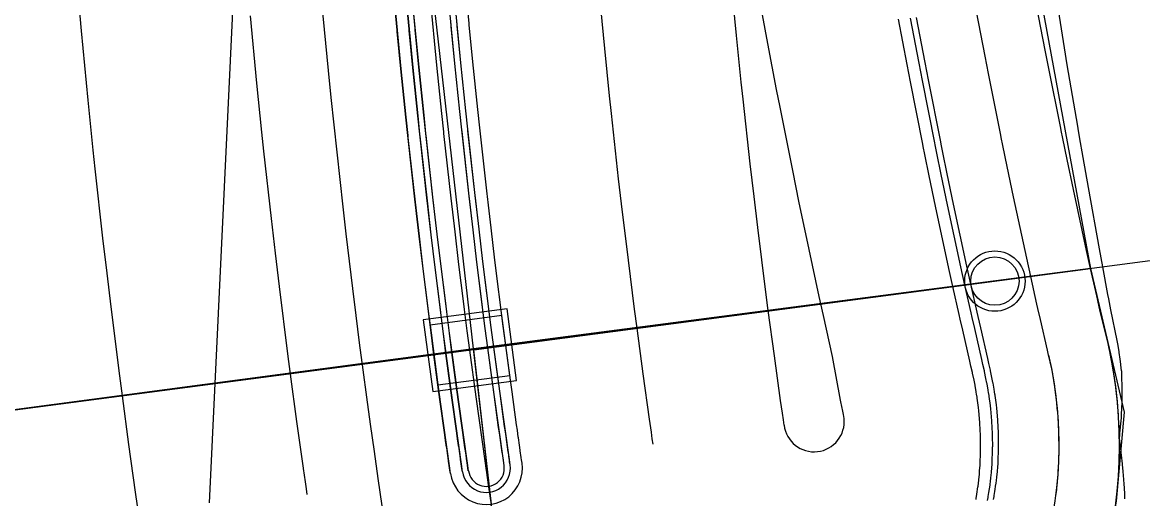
# Model space of a CAD drawing. Extents: x -70 to 701944, y -4 to 666871.
# Drawn here: x 668232.5 to 668325.3, y 654104.3 to 654143.7 of the extents above; entities that cross this region are included whole.
import ezdxf

# ---------------------------------------------------------------- set-up
doc = ezdxf.new("R2010")
doc.units = 0
for name, color, linetype in [('R_Detour', 7, 'Continuous'), ('R_Horz Alg', 7, 'Continuous'), ('R_No Plot', 7, 'Continuous'), ('R_Proposed Const Limits', 7, 'Continuous'), ('R_Proposed Road', 7, 'Continuous'), ('R_Striping', 7, 'Continuous'), ('R_Water', 7, 'Continuous'), ('T_Indications', 7, 'Continuous')]:
    doc.layers.add(name, color=color, linetype=linetype)

msp = doc.modelspace()

# ---------------------------------------------------------------- linework, layer by layer
at = {"layer": 'R_Detour'}
msp.add_line((668403.034, 654134.145), (668193.471, 654106.543), dxfattribs=at)
at = {"layer": 'R_Horz Alg'}
msp.add_line((668247.96, 654103.914), (668254.91, 654251.158), dxfattribs=at)
msp.add_arc((669018.004, 654215.143), 763.944, 177.297916, 199.140654, dxfattribs=at)
at = {"layer": 'R_No Plot'}
for points in [[(668199.63, 654225.81), (668199.692, 654200.549), (668200.375, 654178.751), (668200.988, 654166.914), (668202.75, 654143.014), (668206.568, 654108.268), (668269.833, 654116.682), (668266.57, 654145.275), (668264.349, 654171.231), (668262.402, 654224.991)], [(668262.402, 654224.991), (668306.094, 654224.422), (668307.712, 654205.804), (668311.713, 654173.451), (668320.947, 654123.333), (668269.833, 654116.682), (668266.57, 654145.275), (668264.398, 654170.658)], [(668269.842, 654116.602), (668320.947, 654123.333), (668323.721, 654111.439), (668323.057, 654104.052), (668322.42, 654100.335), (668269.639, 654091.544), (668271.317, 654103.811)], [(668273.386, 654114.043), (668272.603, 654119.992), (668265.663, 654119.078), (668266.446, 654113.129)], [(668206.568, 654108.268), (668210.49, 654081.775), (668213.667, 654063.841), (668267.228, 654073.917), (668271.317, 654103.811), (668269.833, 654116.682)]]:
    msp.add_lwpolyline(points, close=True, dxfattribs=at)
msp.add_circle((668313.015, 654122.289), 2.5, dxfattribs=at)
at = {"layer": 'R_Proposed Const Limits'}
for points in [[(668323.543, 654114.41), (668323.531, 654114.663), (668323.522, 654114.825), (668323.522, 654114.828), (668323.519, 654114.852), (668323.46, 654115.366), (668323.455, 654115.413), (668323.401, 654115.818), (668323.317, 654116.382), (668323.316, 654116.389), (668323.316, 654116.392), (668323.309, 654116.432), (668323.219, 654116.964), (668323.144, 654117.379), (668322.622, 654119.897), (668322.45, 654120.816), (668322.381, 654121.183), (668321.959, 654123.467), (668321.684, 654124.965), (668320.773, 654130.039), (668320.331, 654132.528), (668320.028, 654134.256), (668319.91, 654134.932), (668319.878, 654135.12), (668319.017, 654140.209), (668318.789, 654141.612), (668318.197, 654145.306)], [(668323.352, 654109.17), (668323.365, 654109.601), (668323.372, 654109.666), (668323.403, 654109.954), (668323.422, 654110.142), (668323.429, 654110.21), (668323.492, 654110.971), (668323.503, 654111.137), (668323.507, 654111.192), (668323.511, 654111.256), (668323.556, 654112.242), (668323.557, 654112.272), (668323.558, 654112.302), (668323.558, 654112.318), (668323.57, 654113.289), (668323.569, 654113.345), (668323.568, 654113.493), (668323.567, 654113.566), (668323.547, 654114.332), (668323.544, 654114.384)], [(668323.793, 654104.259), (668323.792, 654104.287), (668323.785, 654104.452), (668323.776, 654104.65), (668323.751, 654105.136), (668323.75, 654105.143), (668323.746, 654105.221), (668323.735, 654105.403), (668323.701, 654105.894), (668323.685, 654106.113), (668323.678, 654106.194), (668323.651, 654106.526), (668323.598, 654107.097), (668323.598, 654107.101), (668323.594, 654107.143), (668323.59, 654107.178), (668323.57, 654107.376), (668323.54, 654107.656), (668323.49, 654108.097), (668323.481, 654108.171), (668323.454, 654108.396), (668323.403, 654108.791), (668323.361, 654109.101), (668323.352, 654109.17)]]:
    msp.add_lwpolyline(points, dxfattribs=at)
at = {"layer": 'R_Proposed Road'}
for points in [[(668272.364, 654106.987), (668272.325, 654107.254), (668272.3, 654107.426), (668272.299, 654107.43), (668272.296, 654107.455), (668272.217, 654108.004), (668272.209, 654108.055), (668272.147, 654108.489), (668272.061, 654109.096), (668272.06, 654109.103), (668272.059, 654109.105), (668272.053, 654109.149), (668271.972, 654109.723), (668271.909, 654110.171), (668271.53, 654112.899), (668271.395, 654113.892), (668271.341, 654114.289), (668271.012, 654116.756), (668270.8, 654118.375), (668270.111, 654123.855), (668269.788, 654126.543), (668269.569, 654128.408), (668269.485, 654129.138), (668269.462, 654129.341), (668268.853, 654134.831), (668268.692, 654136.344), (668268.284, 654140.325), (668267.984, 654143.395), (668267.974, 654143.505), (668267.756, 654145.824)], [(668272.366, 654106.987), (668272.302, 654107.428), (668271.532, 654112.901), (668271.014, 654116.758), (668270.803, 654118.375), (668270.577, 654120.138), (668270.49, 654120.827), (668270.114, 654123.856), (668269.791, 654126.543), (668269.465, 654129.34), (668268.872, 654134.681), (668268.856, 654134.83), (668268.695, 654136.343), (668268.287, 654140.325), (668267.758, 654145.826)], [(668272.859, 654107.058), (668272.795, 654107.498), (668272.026, 654112.969), (668271.508, 654116.824), (668271.297, 654118.439), (668271.071, 654120.201), (668270.984, 654120.889), (668270.608, 654123.917), (668270.285, 654126.602), (668269.959, 654129.396), (668269.367, 654134.735), (668269.351, 654134.883), (668269.19, 654136.395), (668268.782, 654140.374), (668268.254, 654145.873)], [(668272.858, 654107.059), (668272.82, 654107.326), (668272.795, 654107.498), (668272.794, 654107.501), (668272.791, 654107.526), (668272.712, 654108.076), (668272.704, 654108.126), (668272.642, 654108.56), (668272.556, 654109.166), (668272.555, 654109.173), (668272.554, 654109.176), (668272.548, 654109.219), (668272.467, 654109.792), (668272.404, 654110.241), (668272.025, 654112.967), (668271.89, 654113.96), (668271.836, 654114.356), (668271.507, 654116.822), (668271.296, 654118.439), (668270.607, 654123.916), (668270.284, 654126.601), (668270.066, 654128.466), (668269.982, 654129.195), (668269.959, 654129.398), (668269.35, 654134.884), (668269.189, 654136.396), (668268.782, 654140.375), (668268.482, 654143.443), (668268.471, 654143.553), (668268.254, 654145.87)], [(668273.848, 654107.202), (668273.809, 654107.469), (668273.785, 654107.641), (668273.784, 654107.644), (668273.78, 654107.669), (668273.701, 654108.218), (668273.694, 654108.268), (668273.632, 654108.702), (668273.546, 654109.307), (668273.545, 654109.314), (668273.544, 654109.317), (668273.538, 654109.36), (668273.457, 654109.932), (668273.394, 654110.38), (668273.016, 654113.103), (668272.881, 654114.094), (668272.827, 654114.49), (668272.499, 654116.952), (668272.288, 654118.567), (668271.6, 654124.037), (668271.277, 654126.719), (668271.059, 654128.581), (668270.975, 654129.309), (668270.952, 654129.512), (668270.344, 654134.991), (668270.184, 654136.501), (668269.777, 654140.474), (668269.477, 654143.538), (668269.467, 654143.648), (668269.25, 654145.962)], [(668267.91, 654106.341), (668267.871, 654106.61), (668267.846, 654106.783), (668267.846, 654106.786), (668267.842, 654106.812), (668267.762, 654107.365), (668267.755, 654107.415), (668267.692, 654107.852), (668267.606, 654108.462), (668267.604, 654108.47), (668267.604, 654108.472), (668267.598, 654108.516), (668267.516, 654109.093), (668267.453, 654109.544), (668267.071, 654112.289), (668266.935, 654113.288), (668266.881, 654113.687), (668266.55, 654116.169), (668266.338, 654117.797), (668265.644, 654123.31), (668265.319, 654126.013), (668265.099, 654127.89), (668265.015, 654128.624), (668264.991, 654128.828), (668264.379, 654134.351), (668264.217, 654135.873), (668263.807, 654139.878), (668263.505, 654142.967), (668263.494, 654143.077), (668263.275, 654145.41)], [(668267.931, 654106.341), (668267.866, 654106.791), (668267.093, 654112.287), (668266.572, 654116.166), (668266.359, 654117.797), (668266.132, 654119.568), (668266.043, 654120.267), (668265.665, 654123.31), (668265.34, 654126.014), (668265.012, 654128.831), (668264.417, 654134.192), (668264.4, 654134.353), (668264.238, 654135.876), (668263.828, 654139.88), (668263.297, 654145.405)], [(668268.9, 654106.485), (668268.861, 654106.753), (668268.836, 654106.926), (668268.835, 654106.929), (668268.832, 654106.955), (668268.752, 654107.507), (668268.745, 654107.557), (668268.682, 654107.994), (668268.596, 654108.603), (668268.595, 654108.61), (668268.594, 654108.613), (668268.588, 654108.657), (668268.506, 654109.233), (668268.443, 654109.683), (668268.062, 654112.425), (668267.926, 654113.422), (668267.872, 654113.82), (668267.542, 654116.299), (668267.329, 654117.925), (668266.637, 654123.431), (668266.312, 654126.131), (668266.093, 654128.005), (668266.008, 654128.738), (668265.985, 654128.942), (668265.373, 654134.458), (668265.211, 654135.978), (668264.802, 654139.978), (668264.5, 654143.062), (668264.49, 654143.172), (668264.271, 654145.502)], [(668268.917, 654106.485), (668268.852, 654106.932), (668268.079, 654112.423), (668267.559, 654116.298), (668267.346, 654117.925), (668267.119, 654119.695), (668267.031, 654120.391), (668266.654, 654123.431), (668266.329, 654126.131), (668266.001, 654128.944), (668265.407, 654134.301), (668265.39, 654134.459), (668265.228, 654135.98), (668264.819, 654139.979), (668264.288, 654145.499)], [(668269.395, 654106.556), (668269.356, 654106.825), (668269.331, 654106.997), (668269.33, 654107.001), (668269.327, 654107.026), (668269.247, 654107.578), (668269.24, 654107.628), (668269.177, 654108.065), (668269.091, 654108.673), (668269.09, 654108.681), (668269.089, 654108.683), (668269.083, 654108.727), (668269.001, 654109.303), (668268.938, 654109.753), (668268.558, 654112.492), (668268.422, 654113.489), (668268.368, 654113.887), (668268.037, 654116.365), (668267.825, 654117.989), (668267.133, 654123.492), (668266.809, 654126.19), (668266.589, 654128.063), (668266.505, 654128.795), (668266.481, 654128.999), (668265.87, 654134.511), (668265.709, 654136.03), (668265.299, 654140.027), (668264.998, 654143.11), (668264.987, 654143.22), (668264.769, 654145.548)], [(668269.41, 654106.556), (668269.345, 654107.003), (668268.573, 654112.492), (668268.053, 654116.364), (668267.84, 654117.99), (668267.613, 654119.758), (668267.525, 654120.453), (668267.148, 654123.492), (668266.824, 654126.19), (668266.496, 654129.001), (668265.902, 654134.355), (668265.885, 654134.512), (668265.724, 654136.032), (668265.314, 654140.028), (668264.784, 654145.545)], [(668322.921, 654114.32), (668322.884, 654114.569), (668322.858, 654114.729), (668322.858, 654114.733), (668322.854, 654114.756), (668322.769, 654115.267), (668322.761, 654115.313), (668322.688, 654115.716), (668322.58, 654116.278), (668322.578, 654116.284), (668322.578, 654116.287), (668322.57, 654116.327), (668322.459, 654116.857), (668322.366, 654117.27), (668321.746, 654119.777), (668321.539, 654120.693), (668321.456, 654121.058), (668320.947, 654123.333), (668320.617, 654124.826), (668319.524, 654129.887), (668319.002, 654132.37), (668318.645, 654134.096), (668318.506, 654134.77), (668318.468, 654134.958), (668317.448, 654140.04), (668317.174, 654141.442), (668316.466, 654145.133)], [(668311.54, 654112.67), (668311.501, 654112.922), (668311.475, 654113.085), (668311.474, 654113.088), (668311.47, 654113.112), (668311.379, 654113.63), (668311.37, 654113.678), (668311.29, 654114.087), (668311.167, 654114.655), (668311.166, 654114.662), (668311.165, 654114.664), (668311.156, 654114.705), (668311.032, 654115.242), (668310.935, 654115.662), (668310.353, 654118.217), (668310.143, 654119.147), (668310.059, 654119.519), (668309.545, 654121.832), (668309.212, 654123.349), (668308.109, 654128.493), (668307.581, 654131.018), (668307.221, 654132.772), (668307.081, 654133.457), (668307.043, 654133.648), (668306.014, 654138.815), (668305.737, 654140.24), (668305.023, 654143.991)], [(668312.53, 654112.813), (668312.491, 654113.066), (668312.465, 654113.228), (668312.464, 654113.231), (668312.46, 654113.255), (668312.369, 654113.773), (668312.36, 654113.82), (668312.28, 654114.228), (668312.157, 654114.796), (668312.156, 654114.803), (668312.155, 654114.805), (668312.146, 654114.846), (668312.022, 654115.382), (668311.925, 654115.801), (668311.343, 654118.353), (668311.134, 654119.282), (668311.05, 654119.653), (668310.537, 654121.962), (668310.204, 654123.478), (668309.101, 654128.614), (668308.575, 654131.136), (668308.214, 654132.887), (668308.075, 654133.572), (668308.036, 654133.762), (668307.008, 654138.921), (668306.732, 654140.344), (668306.018, 654144.091)], [(668313.025, 654112.885), (668312.986, 654113.137), (668312.96, 654113.299), (668312.959, 654113.303), (668312.955, 654113.327), (668312.864, 654113.844), (668312.855, 654113.891), (668312.775, 654114.299), (668312.652, 654114.866), (668312.651, 654114.873), (668312.65, 654114.875), (668312.641, 654114.916), (668312.517, 654115.452), (668312.421, 654115.871), (668311.839, 654118.42), (668311.629, 654119.349), (668311.546, 654119.719), (668311.032, 654122.027), (668310.699, 654123.542), (668309.597, 654128.675), (668309.071, 654131.194), (668308.711, 654132.944), (668308.571, 654133.629), (668308.533, 654133.819), (668307.505, 654138.974), (668307.229, 654140.397), (668306.516, 654144.14)], [(668317.973, 654113.603), (668317.934, 654113.853), (668317.908, 654114.014), (668317.908, 654114.017), (668317.904, 654114.041), (668317.813, 654114.555), (668317.804, 654114.601), (668317.725, 654115.007), (668317.603, 654115.57), (668317.601, 654115.577), (668317.601, 654115.579), (668317.591, 654115.619), (668317.468, 654116.151), (668317.372, 654116.567), (668316.792, 654119.099), (668316.584, 654120.021), (668316.501, 654120.389), (668315.989, 654122.68), (668315.658, 654124.184), (668314.561, 654129.281), (668314.036, 654131.782), (668313.678, 654133.52), (668313.539, 654134.199), (668313.5, 654134.389), (668312.477, 654139.507), (668312.202, 654140.92), (668311.491, 654144.637)], [(668323.071, 654104.172), (668323.091, 654104.341), (668323.113, 654104.544), (668323.164, 654105.043), (668323.165, 654105.051), (668323.172, 654105.13), (668323.189, 654105.317), (668323.23, 654105.819), (668323.246, 654106.044), (668323.251, 654106.127), (668323.272, 654106.467), (668323.302, 654107.05), (668323.302, 654107.055), (668323.304, 654107.098), (668323.305, 654107.134), (668323.313, 654107.336), (668323.322, 654107.622), (668323.331, 654108.073), (668323.333, 654108.148), (668323.335, 654108.378), (668323.336, 654108.78), (668323.334, 654109.097), (668323.333, 654109.168), (668323.325, 654109.595), (668323.324, 654109.659), (668323.316, 654109.94), (668323.309, 654110.124), (668323.307, 654110.191), (668323.27, 654110.938), (668323.26, 654111.101), (668323.257, 654111.155), (668323.253, 654111.217), (668323.177, 654112.186), (668323.174, 654112.215), (668323.171, 654112.244), (668323.17, 654112.26), (668323.068, 654113.216), (668323.062, 654113.27), (668323.044, 654113.417), (668323.035, 654113.488), (668322.933, 654114.243), (668322.925, 654114.294), (668322.921, 654114.32)], [(668318.04, 654104.239), (668318.051, 654104.319), (668318.075, 654104.508), (668318.135, 654105.018), (668318.159, 654105.246), (668318.168, 654105.33), (668318.201, 654105.673), (668318.249, 654106.264), (668318.249, 654106.269), (668318.252, 654106.312), (668318.255, 654106.349), (668318.269, 654106.553), (668318.286, 654106.842), (668318.308, 654107.299), (668318.311, 654107.375), (668318.319, 654107.607), (668318.33, 654108.014), (668318.334, 654108.333), (668318.335, 654108.405), (668318.336, 654108.837), (668318.336, 654108.901), (668318.332, 654109.186), (668318.329, 654109.372), (668318.328, 654109.439), (668318.302, 654110.193), (668318.294, 654110.357), (668318.292, 654110.411), (668318.288, 654110.475), (668318.222, 654111.451), (668318.219, 654111.481), (668318.217, 654111.511), (668318.215, 654111.526), (668318.119, 654112.49), (668318.113, 654112.545), (668318.095, 654112.692), (668318.087, 654112.764), (668317.984, 654113.525), (668317.977, 654113.576)], [(668311.46, 654104.194), (668311.475, 654104.28), (668311.53, 654104.63), (668311.615, 654105.232), (668311.615, 654105.237), (668311.621, 654105.281), (668311.626, 654105.318), (668311.651, 654105.526), (668311.684, 654105.821), (668311.73, 654106.285), (668311.736, 654106.362), (668311.756, 654106.598), (668311.784, 654107.012), (668311.803, 654107.336), (668311.806, 654107.409), (668311.823, 654107.848), (668311.825, 654107.913), (668311.832, 654108.201), (668311.835, 654108.39), (668311.835, 654108.458), (668311.831, 654109.222), (668311.827, 654109.389), (668311.826, 654109.444), (668311.824, 654109.508), (668311.775, 654110.496), (668311.773, 654110.526), (668311.771, 654110.556), (668311.77, 654110.572), (668311.684, 654111.546), (668311.678, 654111.602), (668311.661, 654111.751), (668311.653, 654111.823), (668311.552, 654112.591), (668311.544, 654112.643), (668311.54, 654112.67)], [(668312.418, 654104.118), (668312.458, 654104.35), (668312.473, 654104.436), (668312.528, 654104.786), (668312.613, 654105.387), (668312.613, 654105.392), (668312.619, 654105.436), (668312.624, 654105.473), (668312.649, 654105.681), (668312.682, 654105.975), (668312.728, 654106.439), (668312.735, 654106.516), (668312.754, 654106.752), (668312.783, 654107.164), (668312.801, 654107.489), (668312.805, 654107.562), (668312.822, 654107.999), (668312.824, 654108.064), (668312.831, 654108.352), (668312.833, 654108.541), (668312.834, 654108.609), (668312.83, 654109.372), (668312.826, 654109.538), (668312.824, 654109.593), (668312.823, 654109.657), (668312.774, 654110.644), (668312.772, 654110.674), (668312.77, 654110.704), (668312.769, 654110.72), (668312.683, 654111.693), (668312.677, 654111.748), (668312.661, 654111.897), (668312.652, 654111.97), (668312.551, 654112.736), (668312.544, 654112.788), (668312.53, 654112.813)], [(668312.912, 654104.196), (668312.952, 654104.428), (668312.967, 654104.514), (668313.022, 654104.863), (668313.107, 654105.464), (668313.107, 654105.469), (668313.113, 654105.513), (668313.118, 654105.55), (668313.143, 654105.758), (668313.176, 654106.052), (668313.222, 654106.515), (668313.229, 654106.592), (668313.248, 654106.828), (668313.277, 654107.24), (668313.295, 654107.564), (668313.299, 654107.637), (668313.316, 654108.074), (668313.318, 654108.139), (668313.325, 654108.427), (668313.328, 654108.616), (668313.328, 654108.684), (668313.324, 654109.446), (668313.32, 654109.612), (668313.319, 654109.667), (668313.317, 654109.731), (668313.269, 654110.718), (668313.267, 654110.748), (668313.265, 654110.777), (668313.264, 654110.793), (668313.178, 654111.765), (668313.172, 654111.821), (668313.155, 654111.969), (668313.147, 654112.042), (668313.046, 654112.808), (668313.039, 654112.859), (668313.025, 654112.885)]]:
    msp.add_lwpolyline(points, dxfattribs=at)
for centre, radius, start, end in [((668284.836, 654108.683), 38.5, 313.80422, 12.88802), ((668284.836, 654108.683), 33.5, 312.74835, 12.88802), ((668270.889, 654106.767), 2.988, 188.14845, 8.35814), ((668270.889, 654106.767), 1.988, 188.14845, 8.35814), ((668270.889, 654106.767), 1.488, 188.14845, 8.35814)]:
    msp.add_arc(centre, radius, start, end, dxfattribs=at)
at = {"layer": 'R_Striping'}
for points in [[(668295.557, 654110.358), (668295.495, 654110.793), (668295.415, 654111.347), (668295.265, 654112.395), (668294.749, 654116.092), (668294.245, 654119.845), (668294.046, 654121.368), (668293.372, 654126.725), (668293.062, 654129.307), (668292.748, 654131.999), (668292.153, 654137.366), (668292.002, 654138.784), (668291.606, 654142.648), (668291.09, 654148.023), (668291.067, 654148.275), (668290.62, 654153.319), (668290.249, 654157.857), (668290.19, 654158.614), (668289.25, 654171.317)], [(668300.52, 654110.915), (668300.469, 654111.237), (668300.418, 654111.523), (668300.259, 654112.285), (668300.226, 654112.431), (668299.573, 654116.035), (668298.81, 654119.453), (668298.467, 654121.016), (668297.351, 654126.215), (668296.814, 654128.79), (668296.265, 654131.47), (668295.225, 654136.692), (668294.939, 654138.163), (668294.215, 654141.969), (668293.251, 654147.212), (668293.187, 654147.57), (668292.318, 654152.506), (668291.563, 654156.97), (668291.424, 654157.813), (668289.25, 654171.317)], [(668241.996, 654103.667), (668241.834, 654104.803), (668241.281, 654108.762), (668240.741, 654112.783), (668240.524, 654114.445), (668239.804, 654120.171), (668239.469, 654122.956), (668239.131, 654125.858), (668238.495, 654131.595), (668238.33, 654133.145), (668237.905, 654137.291), (668237.353, 654143.036), (668237.324, 654143.348), (668236.847, 654148.744)], [(668284.703, 654108.78), (668284.639, 654109.218), (668284.558, 654109.782), (668284.405, 654110.855), (668283.883, 654114.597), (668283.372, 654118.398), (668283.167, 654119.968), (668282.486, 654125.381), (668282.17, 654128.013), (668281.85, 654130.755), (668281.249, 654136.178), (668281.093, 654137.643), (668280.692, 654141.561), (668280.17, 654146.992)], [(668256.049, 654104.619), (668255.984, 654105.069), (668255.899, 654105.658), (668255.74, 654106.766), (668255.736, 654106.796), (668255.197, 654110.658), (668254.669, 654114.591), (668254.45, 654116.269), (668253.748, 654121.843), (668253.417, 654124.601), (668253.082, 654127.471), (668252.463, 654133.055), (668252.296, 654134.627), (668251.88, 654138.692), (668251.342, 654144.284)]]:
    msp.add_lwpolyline(points, dxfattribs=at)
msp.add_arc((668298.038, 654110.641), 2.497, 186.49955, 6.31165, dxfattribs=at)
at = {"layer": 'R_Water'}
msp.add_lwpolyline([(668272.825, 654114.474), (668272.172, 654119.431), (668266.224, 654118.647), (668266.877, 654113.69)], close=True, dxfattribs=at)
msp.add_circle((668313.015, 654122.289), 2, dxfattribs=at)
at = {"layer": 'T_Indications'}
msp.add_lwpolyline([(668271.626, 654101.74), (668271.08, 654105.397), (668270.9, 654106.629), (668270.879, 654106.772), (668270.815, 654107.215), (668270.044, 654112.696), (668269.524, 654116.56), (668269.313, 654118.182), (668269.086, 654119.948), (668268.999, 654120.64), (668268.622, 654123.674), (668268.298, 654126.366), (668267.972, 654129.17), (668267.378, 654134.518), (668267.361, 654134.671), (668267.361, 654134.673), (668267.2, 654136.187), (668266.792, 654140.176), (668266.262, 654145.686)], dxfattribs=at)

doc.saveas('drawing.dxf')
